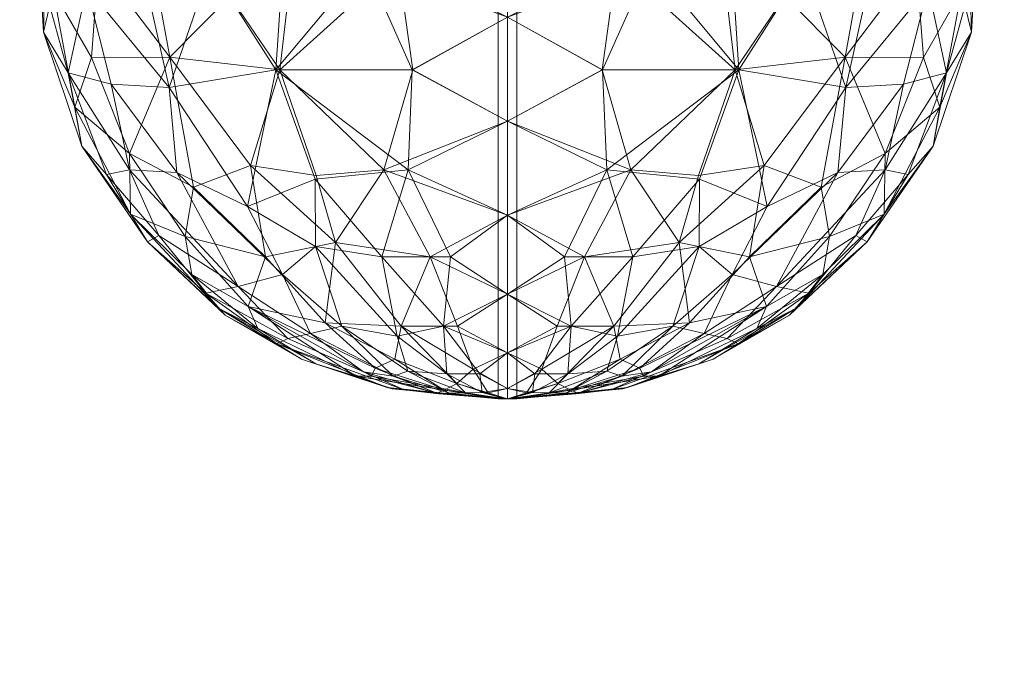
# Model space of a CAD drawing. Header units: inches. Extents: x 15 to 638, y -384 to 556.
# Tile 1009 of 1056: x 527.76 to 529.76, y 270.98 to 272.27. Entities that reach past the tile are written whole.
import ezdxf

# ---------------------------------------------------------------- set-up
doc = ezdxf.new("R2010")
doc.units = ezdxf.units.IN
doc.header["$MEASUREMENT"] = 0
for name, color, linetype, lineweight in [('A-DOOR', 31, 'Continuous', 9), ('A-FLOR', 192, 'Continuous', 9), ('A-ROOF', 132, 'Continuous', 9), ('A-WALL', 90, 'Continuous', 9)]:
    doc.layers.add(name, color=color, linetype=linetype, lineweight=lineweight)

# ---------------------------------------------------------------- blocks, each defined once
blk = doc.blocks.new('Planitar - Single Door - 3_-0 x 6_-8_-5512519-_3D_')
at = {"layer": 'A-DOOR'}
mesh = blk.add_polyface(dxfattribs=at)
corners = [(-15.7686, 1.9377, 40.2602), (-15.6285, 1.9823, 40.1809), (-15.6435, 1.9885, 40.1207), (-15.5121, 2, 40.007), (-15.776, 1.954, 40.1787), (-15.5155, 2, 40.0035), (-15.7342, 1.9793, 40.0296), (-15.8077, 1.9534, 40.1204), (-15.506, 2, 40.013), (-15.6024, 1.9684, 40.2613), (-15.503, 2, 40.016), (-15.5121, 2, 39.993), (-15.509, 2, 39.99), (-15.6393, 1.9894, 39.8829), (-15.5556, 1.949, 39.661), (-15.6226, 1.949, 39.6791), (-15.5511, 1.9871, 39.8106), (-15.5, 2, 39.981), (-15.503, 2, 39.984), (-15.5697, 1.9395, 40.3627), (-15.5387, 1.9873, 40.1906), (-15.585, 1.9877, 39.8274), (-15.5, 1.979, 40.2377), (-15.5, 2, 40.019), (-15.7018, 1.9437, 39.7041), (-15.5155, 2, 39.9965), (-15.7097, 1.9812, 39.9124), (-15.744, 1.977, 39.9647), (-15.519, 2, 40), (-15.7924, 1.9449, 39.7988), (-15.5, 1.979, 39.7623), (-15.506, 2, 39.987), (-15.6178, 1.9881, 39.851), (-15.7321, 1.9539, 39.7668), (-15.509, 2, 40.01)]
mesh.append_faces([[corners[k] for k in face] for face in [(8, 9, 10), (17, 16, 18), (10, 20, 23), (25, 27, 28), (3, 2, 34)]], dxfattribs={"vtx0": -1, "vtx1": -1})
mesh.append_faces([[corners[k] for k in face] for face in [(0, 1, 2), (3, 4, 2), (5, 6, 7), (14, 15, 16), (1, 9, 8), (19, 20, 9), (21, 16, 15), (16, 21, 18), (24, 21, 15), (26, 27, 25), (20, 10, 9), (20, 19, 22), (28, 27, 6), (13, 29, 26), (14, 16, 30), (13, 32, 33), (12, 32, 13), (11, 13, 26), (29, 13, 33), (32, 21, 24), (21, 32, 31), (24, 33, 32), (34, 2, 1), (0, 2, 4), (7, 4, 3)]], dxfattribs={"vtx0": -1, "vtx1": -1, "vtx2": -1})
mesh.append_faces([[corners[k] for k in face] for face in [(20, 22, 23), (7, 3, 5), (16, 17, 30), (32, 12, 31), (1, 8, 34)]], dxfattribs={"vtx0": -1, "vtx2": -1})
mesh.append_faces([[corners[k] for k in face] for face in [(11, 12, 13), (25, 11, 26), (5, 28, 6), (31, 18, 21)]], dxfattribs={"vtx1": -1, "vtx2": -1})
mesh = blk.add_polyface(dxfattribs=at)
corners = [(-15.5, 2, 40.019), (-15.5, 0.5, 40.019), (-15.519, 0.5, 40), (-15.5, 0.5, 39.981), (-15.5, 2, 39.981), (-15.519, 2, 40)]
mesh.append_faces([[corners[k] for k in face] for face in [(0, 1, 2, 5)]], dxfattribs={"vtx2": -1})
mesh.append_faces([[corners[k] for k in face] for face in [(2, 3, 4, 5)]], dxfattribs={"vtx3": -1})
mesh = blk.add_polyface(dxfattribs=at)
corners = [(-15.5, 2, 39.981), (-15.5, 0.5, 39.981), (-15.481, 0.5, 40), (-15.5, 0.5, 40.019), (-15.5, 2, 40.019), (-15.481, 2, 40)]
mesh.append_faces([[corners[k] for k in face] for face in [(0, 1, 2, 5)]], dxfattribs={"vtx2": -1})
mesh.append_faces([[corners[k] for k in face] for face in [(2, 3, 4, 5)]], dxfattribs={"vtx3": -1})
mesh = blk.add_polyface(dxfattribs=at)
corners = [(-15.2314, 1.9377, 39.7398), (-15.3715, 1.9823, 39.8191), (-15.3565, 1.9885, 39.8793), (-15.4879, 2, 39.993), (-15.224, 1.954, 39.8213), (-15.4845, 2, 39.9965), (-15.2658, 1.9793, 39.9704), (-15.1923, 1.9534, 39.8796), (-15.494, 2, 39.987), (-15.3976, 1.9684, 39.7387), (-15.497, 2, 39.984), (-15.4879, 2, 40.007), (-15.491, 2, 40.01), (-15.3607, 1.9894, 40.1171), (-15.4444, 1.949, 40.339), (-15.3774, 1.949, 40.3209), (-15.4489, 1.9871, 40.1894), (-15.5, 2, 40.019), (-15.497, 2, 40.016), (-15.4303, 1.9395, 39.6373), (-15.4613, 1.9873, 39.8094), (-15.415, 1.9877, 40.1726), (-15.5, 1.979, 39.7623), (-15.5, 2, 39.981), (-15.2982, 1.9437, 40.2959), (-15.4845, 2, 40.0035), (-15.2903, 1.9812, 40.0876), (-15.256, 1.977, 40.0353), (-15.481, 2, 40), (-15.2076, 1.9449, 40.2012), (-15.5, 1.979, 40.2377), (-15.494, 2, 40.013), (-15.3822, 1.9881, 40.149), (-15.2679, 1.9539, 40.2332), (-15.491, 2, 39.99)]
mesh.append_faces([[corners[k] for k in face] for face in [(8, 9, 10), (17, 16, 18), (10, 20, 23), (25, 27, 28), (3, 2, 34)]], dxfattribs={"vtx0": -1, "vtx1": -1})
mesh.append_faces([[corners[k] for k in face] for face in [(0, 1, 2), (3, 4, 2), (5, 6, 7), (14, 15, 16), (1, 9, 8), (19, 20, 9), (21, 16, 15), (16, 21, 18), (24, 21, 15), (26, 27, 25), (20, 10, 9), (20, 19, 22), (28, 27, 6), (13, 29, 26), (14, 16, 30), (13, 32, 33), (12, 32, 13), (11, 13, 26), (29, 13, 33), (32, 21, 24), (21, 32, 31), (24, 33, 32), (34, 2, 1), (0, 2, 4), (7, 4, 3)]], dxfattribs={"vtx0": -1, "vtx1": -1, "vtx2": -1})
mesh.append_faces([[corners[k] for k in face] for face in [(20, 22, 23), (7, 3, 5), (16, 17, 30), (32, 12, 31), (1, 8, 34)]], dxfattribs={"vtx0": -1, "vtx2": -1})
mesh.append_faces([[corners[k] for k in face] for face in [(11, 12, 13), (25, 11, 26), (5, 28, 6), (31, 18, 21)]], dxfattribs={"vtx1": -1, "vtx2": -1})
mesh = blk.add_polyface(dxfattribs=at)
corners = [(-15.8995, 1.8669, 39.6714), (-16.0463, 1.7715, 39.6532), (-15.946, 1.8771, 39.7737), (-15.744, 1.977, 39.9647), (-15.9683, 1.8878, 39.8895), (-15.9178, 1.9193, 39.9999), (-16.0214, 1.5258, 40.6639), (-15.8487, 1.6821, 40.6476), (-15.9912, 1.7113, 40.5116), (-16.0273, 1.6089, 39.4085), (-15.8894, 1.6901, 39.3842), (-15.89, 1.5533, 39.2691), (-15.8882, 1.5463, 40.7365), (-15.7547, 1.7113, 39.3381), (-15.7506, 1.5344, 40.8011), (-15.9621, 1.3316, 40.7999), (-15.6921, 1.3316, 40.9036), (-15.8698, 1.8452, 40.4088), (-15.9562, 1.747, 39.5041), (-16.0726, 1.8297, 39.9638), (-15.9698, 1.3316, 39.2046), (-15.7016, 1.5344, 39.1852), (-16.0261, 1.8121, 40.2833), (-15.7686, 1.9377, 40.2602), (-15.7097, 1.9812, 39.9124), (-15.8886, 1.9288, 40.076), (-15.7342, 1.9793, 40.0296), (-15.8077, 1.9534, 40.1204), (-16.0878, 1.8151, 40.0837), (-15.776, 1.954, 40.1787), (-16.1121, 1.7853, 39.8465), (-15.7924, 1.9449, 39.7988), (-15.7321, 1.9539, 39.7668), (-15.7159, 1.8522, 40.4957), (-15.8358, 1.8522, 39.5762), (-15.7237, 1.8724, 39.5438), (-16.0067, 1.8568, 40.1673)]
mesh.append_faces([[corners[k] for k in face] for face in [(0, 1, 2), (3, 4, 5), (6, 7, 8), (9, 10, 11), (12, 7, 6), (11, 10, 13), (14, 15, 16), (6, 15, 12), (17, 8, 7), (18, 10, 9), (0, 18, 1), (4, 19, 5), (11, 20, 9), (11, 21, 20), (22, 17, 23), (24, 2, 4), (5, 25, 26), (27, 26, 25), (28, 5, 19), (29, 27, 22), (3, 24, 4), (1, 30, 2), (0, 31, 32), (17, 7, 33), (8, 17, 22), (23, 29, 22), (10, 34, 35), (34, 10, 18), (34, 18, 0), (22, 27, 36), (25, 5, 28), (12, 14, 7), (14, 12, 15), (34, 0, 32), (31, 0, 2), (31, 2, 24), (4, 2, 30), (36, 25, 28), (25, 36, 27)]], dxfattribs={"vtx0": -1, "vtx1": -1, "vtx2": -1})
mesh = blk.add_polyface(dxfattribs=at)
corners = [(-15.5, 1.9065, 39.555), (-15.5, 1.7868, 39.3708), (-15.6294, 1.8522, 39.475), (-15.5, 1.979, 39.7623), (-15.5556, 1.949, 39.661), (-15.7016, 1.5344, 39.1852), (-15.89, 1.5533, 39.2691), (-15.7547, 1.7113, 39.3381), (-15.5, 1.6268, 39.2204), (-15.6158, 1.7113, 39.3003), (-15.5, 1.9065, 40.445), (-15.601, 1.8522, 40.5312), (-15.5, 1.7868, 40.6292), (-15.5, 1.4355, 39.1123), (-15.693, 1.3316, 39.0966), (-15.5, 1.979, 40.2377), (-15.5697, 1.9395, 40.3627), (-15.5, 1.6268, 40.7796), (-15.7506, 1.5344, 40.8011), (-15.5, 1.4355, 40.8877), (-15.6568, 1.7113, 40.6917), (-15.8487, 1.6821, 40.6476), (-15.7159, 1.8522, 40.4957), (-15.7237, 1.8724, 39.5438), (-15.6285, 1.9823, 40.1809), (-15.7686, 1.9377, 40.2602), (-15.7287, 1.9194, 40.3494), (-15.8698, 1.8452, 40.4088), (-15.6226, 1.949, 39.6791), (-15.9698, 1.3316, 39.2046), (-15.6921, 1.3316, 40.9036), (-15.6024, 1.9684, 40.2613), (-15.9178, 1.9193, 39.9999), (-15.7342, 1.9793, 40.0296), (-15.744, 1.977, 39.9647), (-15.7018, 1.9437, 39.7041), (-15.8358, 1.8522, 39.5762), (-15.7321, 1.9539, 39.7668), (-15.8894, 1.6901, 39.3842)]
mesh.append_faces([[corners[k] for k in face] for face in [(10, 11, 12), (13, 5, 8), (15, 16, 10), (17, 18, 19), (12, 20, 17)]], dxfattribs={"vtx0": -1, "vtx1": -1})
mesh.append_faces([[corners[k] for k in face] for face in [(5, 6, 7), (4, 0, 2), (13, 14, 5), (20, 18, 17), (21, 20, 22), (8, 5, 9), (2, 7, 23), (10, 16, 11), (24, 25, 26), (26, 25, 27), (28, 2, 23), (7, 2, 9), (18, 20, 21), (22, 20, 11), (5, 14, 29), (30, 19, 18), (12, 11, 20), (31, 22, 16), (11, 16, 22), (32, 33, 34), (1, 9, 2), (7, 9, 5), (28, 4, 2), (35, 23, 36), (37, 35, 36), (22, 31, 26), (24, 26, 31), (26, 27, 22), (28, 23, 35), (7, 38, 23)]], dxfattribs={"vtx0": -1, "vtx1": -1, "vtx2": -1})
mesh.append_faces([[corners[k] for k in face] for face in [(0, 1, 2), (3, 0, 4), (1, 8, 9)]], dxfattribs={"vtx1": -1, "vtx2": -1})
mesh = blk.add_polyface(dxfattribs=at)
corners = [(-15.5, 1.9065, 40.445), (-15.5, 1.7868, 40.6292), (-15.3706, 1.8522, 40.525), (-15.5, 1.979, 40.2377), (-15.4444, 1.949, 40.339), (-15.2984, 1.5344, 40.8148), (-15.11, 1.5533, 40.7309), (-15.2453, 1.7113, 40.6619), (-15.5, 1.6268, 40.7796), (-15.3842, 1.7113, 40.6997), (-15.5, 1.9065, 39.555), (-15.399, 1.8522, 39.4688), (-15.5, 1.7868, 39.3708), (-15.5, 1.4355, 40.8877), (-15.307, 1.3316, 40.9034), (-15.5, 1.979, 39.7623), (-15.4303, 1.9395, 39.6373), (-15.5, 1.6268, 39.2204), (-15.2494, 1.5344, 39.1989), (-15.5, 1.4355, 39.1123), (-15.3432, 1.7113, 39.3083), (-15.1513, 1.6821, 39.3524), (-15.2841, 1.8522, 39.5043), (-15.2763, 1.8724, 40.4562), (-15.3715, 1.9823, 39.8191), (-15.2314, 1.9377, 39.7398), (-15.2713, 1.9194, 39.6506), (-15.1302, 1.8452, 39.5912), (-15.3774, 1.949, 40.3209), (-15.0302, 1.3316, 40.7954), (-15.3079, 1.3316, 39.0964), (-15.3976, 1.9684, 39.7387), (-15.0822, 1.9193, 40.0001), (-15.2658, 1.9793, 39.9704), (-15.256, 1.977, 40.0353), (-15.2982, 1.9437, 40.2959), (-15.1642, 1.8522, 40.4238), (-15.2679, 1.9539, 40.2332), (-15.1105, 1.6901, 40.6158)]
mesh.append_faces([[corners[k] for k in face] for face in [(10, 11, 12), (13, 5, 8), (15, 16, 10), (17, 18, 19), (12, 20, 17)]], dxfattribs={"vtx0": -1, "vtx1": -1})
mesh.append_faces([[corners[k] for k in face] for face in [(5, 6, 7), (4, 0, 2), (13, 14, 5), (20, 18, 17), (21, 20, 22), (8, 5, 9), (2, 7, 23), (10, 16, 11), (24, 25, 26), (26, 25, 27), (28, 2, 23), (7, 2, 9), (18, 20, 21), (22, 20, 11), (5, 14, 29), (30, 19, 18), (12, 11, 20), (31, 22, 16), (11, 16, 22), (32, 33, 34), (1, 9, 2), (7, 9, 5), (28, 4, 2), (35, 23, 36), (37, 35, 36), (22, 31, 26), (24, 26, 31), (26, 27, 22), (28, 23, 35), (7, 38, 23)]], dxfattribs={"vtx0": -1, "vtx1": -1, "vtx2": -1})
mesh.append_faces([[corners[k] for k in face] for face in [(0, 1, 2), (3, 0, 4), (1, 8, 9)]], dxfattribs={"vtx1": -1, "vtx2": -1})
mesh = blk.add_polyface(dxfattribs=at)
corners = [(-15.1005, 1.8669, 40.3286), (-14.9537, 1.7715, 40.3468), (-15.054, 1.8771, 40.2263), (-15.256, 1.977, 40.0353), (-15.0317, 1.8878, 40.1105), (-15.0822, 1.9193, 40.0001), (-14.9786, 1.5258, 39.3361), (-15.1513, 1.6821, 39.3524), (-15.0088, 1.7113, 39.4884), (-14.9727, 1.6089, 40.5915), (-15.1105, 1.6901, 40.6158), (-15.11, 1.5533, 40.7309), (-15.1118, 1.5463, 39.2635), (-15.2453, 1.7113, 40.6619), (-15.2494, 1.5344, 39.1989), (-15.0379, 1.3316, 39.2001), (-15.3079, 1.3316, 39.0964), (-15.1302, 1.8452, 39.5912), (-15.0438, 1.747, 40.4959), (-14.9274, 1.8297, 40.0362), (-15.0302, 1.3316, 40.7954), (-15.2984, 1.5344, 40.8148), (-14.9739, 1.8121, 39.7167), (-15.2314, 1.9377, 39.7398), (-15.2903, 1.9812, 40.0876), (-15.1114, 1.9288, 39.924), (-15.2658, 1.9793, 39.9704), (-15.1923, 1.9534, 39.8796), (-14.9122, 1.8151, 39.9163), (-15.224, 1.954, 39.8213), (-15.2076, 1.9449, 40.2012), (-15.2679, 1.9539, 40.2332), (-15.2841, 1.8522, 39.5043), (-15.1642, 1.8522, 40.4238), (-15.2763, 1.8724, 40.4562), (-14.9933, 1.8568, 39.8327), (-14.8879, 1.7853, 40.1535)]
mesh.append_faces([[corners[k] for k in face] for face in [(0, 1, 2), (3, 4, 5), (6, 7, 8), (9, 10, 11), (12, 7, 6), (11, 10, 13), (14, 15, 16), (6, 15, 12), (17, 8, 7), (18, 10, 9), (0, 18, 1), (4, 19, 5), (11, 20, 9), (11, 21, 20), (22, 17, 23), (24, 2, 4), (5, 25, 26), (27, 26, 25), (28, 5, 19), (29, 27, 22), (3, 24, 4), (0, 30, 31), (17, 7, 32), (8, 17, 22), (23, 29, 22), (10, 33, 34), (33, 10, 18), (33, 18, 0), (22, 27, 35), (25, 5, 28), (12, 14, 7), (14, 12, 15), (33, 0, 31), (30, 0, 2), (30, 2, 24), (4, 2, 36), (35, 25, 28), (25, 35, 27)]], dxfattribs={"vtx0": -1, "vtx1": -1, "vtx2": -1})
mesh = blk.add_polyface(dxfattribs=at)
corners = [(-16.0878, 1.8151, 40.0837), (-16.2648, 1.6243, 40.1605), (-16.1405, 1.7469, 40.2094), (-16.0261, 1.8121, 40.2833), (-16.0067, 1.8568, 40.1673), (-16.0214, 1.5258, 40.6639), (-15.9912, 1.7113, 40.5116), (-16.1369, 1.5698, 40.5139), (-16.267, 1.5344, 39.659), (-16.0463, 1.7715, 39.6532), (-16.1708, 1.5401, 39.5008), (-16.2306, 1.6805, 39.9036), (-16.1854, 1.3055, 40.6296), (-15.9621, 1.3316, 40.7999), (-16.2671, 1.5016, 40.3824), (-16.378, 1.4069, 40.1932), (-16.3444, 1.3065, 40.3908), (-16.1542, 1.6702, 40.3576), (-16.0273, 1.6089, 39.4085), (-15.9698, 1.3316, 39.2046), (-16.1868, 1.3671, 39.3985), (-16.1121, 1.7853, 39.8465), (-16.0726, 1.8297, 39.9638), (-15.9683, 1.8878, 39.8895), (-16.3136, 1.5439, 39.817), (-16.2072, 1.6682, 39.7586), (-16.364, 1.4866, 39.9679), (-16.4418, 1.255, 40.0075), (-16.3916, 1.3374, 39.7647), (-15.9562, 1.747, 39.5041), (-16.3042, 1.3604, 39.5633)]
mesh.append_faces([[corners[k] for k in face] for face in [(0, 1, 2), (2, 3, 4), (5, 6, 7), (8, 9, 10), (1, 0, 11), (5, 12, 13), (7, 14, 12), (15, 16, 14), (1, 17, 2), (18, 19, 20), (18, 20, 10), (21, 22, 23), (17, 7, 6), (5, 7, 12), (14, 7, 17), (1, 14, 17), (3, 17, 6), (1, 15, 14), (24, 25, 8), (26, 15, 1), (25, 21, 9), (27, 15, 26), (11, 26, 1), (8, 28, 24), (22, 11, 0), (11, 22, 21), (11, 21, 25), (26, 11, 24), (8, 25, 9), (25, 24, 11), (26, 24, 28), (9, 29, 10), (29, 18, 10), (8, 10, 30), (20, 30, 10), (8, 30, 28), (0, 2, 4), (3, 2, 17)]], dxfattribs={"vtx0": -1, "vtx1": -1, "vtx2": -1})
mesh = blk.add_polyface(dxfattribs=at)
corners = [(-14.9122, 1.8151, 39.9163), (-14.7352, 1.6243, 39.8395), (-14.8595, 1.7469, 39.7906), (-14.9739, 1.8121, 39.7167), (-14.9933, 1.8568, 39.8327), (-14.9786, 1.5258, 39.3361), (-15.0088, 1.7113, 39.4884), (-14.8631, 1.5698, 39.4861), (-14.733, 1.5344, 40.341), (-14.9537, 1.7715, 40.3468), (-14.8292, 1.5401, 40.4992), (-14.7694, 1.6805, 40.0964), (-14.8146, 1.3055, 39.3704), (-15.0379, 1.3316, 39.2001), (-14.7329, 1.5016, 39.6176), (-14.622, 1.4069, 39.8068), (-14.6556, 1.3065, 39.6092), (-14.8458, 1.6702, 39.6424), (-14.9727, 1.6089, 40.5915), (-15.0302, 1.3316, 40.7954), (-14.8132, 1.3671, 40.6015), (-14.8879, 1.7853, 40.1535), (-14.9274, 1.8297, 40.0362), (-15.0317, 1.8878, 40.1105), (-14.6864, 1.5439, 40.183), (-14.7928, 1.6682, 40.2414), (-14.636, 1.4866, 40.0321), (-14.5582, 1.255, 39.9925), (-14.6084, 1.3374, 40.2353), (-15.054, 1.8771, 40.2263), (-15.0438, 1.747, 40.4959), (-14.6958, 1.3604, 40.4367)]
mesh.append_faces([[corners[k] for k in face] for face in [(0, 1, 2), (2, 3, 4), (5, 6, 7), (8, 9, 10), (1, 0, 11), (5, 12, 13), (7, 14, 12), (15, 16, 14), (1, 17, 2), (18, 19, 20), (18, 20, 10), (21, 22, 23), (17, 7, 6), (5, 7, 12), (14, 7, 17), (1, 14, 17), (3, 17, 6), (1, 15, 14), (24, 25, 8), (26, 15, 1), (25, 21, 9), (27, 15, 26), (11, 26, 1), (8, 28, 24), (22, 11, 0), (11, 22, 21), (11, 21, 25), (9, 21, 29), (26, 11, 24), (8, 25, 9), (25, 24, 11), (26, 24, 28), (9, 30, 10), (30, 18, 10), (8, 10, 31), (20, 31, 10), (8, 31, 28), (0, 2, 4), (3, 2, 17)]], dxfattribs={"vtx0": -1, "vtx1": -1, "vtx2": -1})
mesh = blk.add_polyface(dxfattribs=at)
corners = [(-16.2516, 1.0774, 39.406), (-16.1027, 1.1229, 39.2564), (-16.1701, 0.8957, 39.3428), (-16.2183, 1.125, 40.6325), (-16.3502, 0.9353, 40.4148), (-16.252, 0.8127, 40.525), (-16.4548, 1.0327, 40.0587), (-16.4301, 0.9717, 39.8009), (-16.4152, 0.807, 40.0134), (-16.33, 1.1146, 40.4773), (-16.1854, 1.3055, 40.6296), (-16.1868, 1.3671, 39.3985), (-16.354, 1.1636, 39.5737), (-16.3042, 1.3604, 39.5633), (-16.3444, 1.3065, 40.3908), (-16.364, 1.4866, 39.9679), (-16.3916, 1.3374, 39.7647), (-16.4418, 1.255, 40.0075), (-16.3502, 0.6848, 39.8309), (-16.3112, 0.8028, 39.5788), (-16.4071, 0.8878, 40.2345), (-16.3219, 0.7602, 40.3646), (-16.4217, 1.1707, 40.2454), (-16.378, 1.4069, 40.1932), (-16.1301, 0.6424, 39.437), (-16.3373, 0.9821, 39.5461), (-16.4397, 1.1622, 39.8323), (-16.357, 0.7006, 40.1728), (-16.2671, 1.5016, 40.3824), (-16.1107, 1.0085, 40.7341)]
mesh.append_faces([[corners[k] for k in face] for face in [(0, 1, 2), (3, 4, 5), (6, 7, 8), (9, 3, 10), (11, 12, 13), (4, 3, 9), (14, 9, 10), (15, 16, 17), (18, 7, 19), (12, 11, 0), (4, 20, 21), (17, 22, 23), (19, 2, 24), (0, 2, 25), (7, 25, 19), (16, 12, 26), (22, 17, 6), (9, 14, 22), (17, 16, 26), (12, 16, 13), (9, 22, 4), (20, 22, 6), (20, 6, 8), (7, 6, 26), (27, 20, 8), (18, 8, 7), (20, 27, 21), (22, 14, 23), (28, 14, 10), (1, 0, 11), (12, 0, 25), (12, 25, 7), (19, 25, 2), (29, 3, 5), (5, 4, 21), (20, 4, 22), (17, 26, 6), (7, 26, 12)]], dxfattribs={"vtx0": -1, "vtx1": -1, "vtx2": -1})
mesh = blk.add_polyface(dxfattribs=at)
corners = [(-14.7484, 1.0774, 40.594), (-14.8973, 1.1229, 40.7436), (-14.8299, 0.8957, 40.6572), (-14.7817, 1.125, 39.3675), (-14.6498, 0.9353, 39.5852), (-14.748, 0.8127, 39.475), (-14.5452, 1.0327, 39.9413), (-14.5699, 0.9717, 40.1991), (-14.5848, 0.807, 39.9866), (-14.67, 1.1146, 39.5227), (-14.8146, 1.3055, 39.3704), (-14.8132, 1.3671, 40.6015), (-14.646, 1.1636, 40.4263), (-14.6958, 1.3604, 40.4367), (-14.6556, 1.3065, 39.6092), (-14.636, 1.4866, 40.0321), (-14.6084, 1.3374, 40.2353), (-14.5582, 1.255, 39.9925), (-14.6498, 0.6848, 40.1691), (-14.6888, 0.8028, 40.4212), (-14.5929, 0.8878, 39.7655), (-14.6781, 0.7602, 39.6354), (-14.5783, 1.1707, 39.7546), (-14.622, 1.4069, 39.8068), (-14.8699, 0.6424, 40.563), (-14.6627, 0.9821, 40.4539), (-14.5603, 1.1622, 40.1677), (-14.643, 0.7006, 39.8272), (-14.7329, 1.5016, 39.6176), (-14.9366, 1.1819, 39.2317), (-14.8893, 1.0085, 39.2659)]
mesh.append_faces([[corners[k] for k in face] for face in [(0, 1, 2), (3, 4, 5), (6, 7, 8), (9, 3, 10), (11, 12, 13), (4, 3, 9), (14, 9, 10), (15, 16, 17), (18, 7, 19), (12, 11, 0), (4, 20, 21), (17, 22, 23), (19, 2, 24), (0, 2, 25), (7, 25, 19), (16, 12, 26), (22, 17, 6), (9, 14, 22), (17, 16, 26), (12, 16, 13), (9, 22, 4), (20, 22, 6), (20, 6, 8), (7, 6, 26), (27, 20, 8), (18, 8, 7), (20, 27, 21), (22, 14, 23), (28, 14, 10), (1, 0, 11), (12, 0, 25), (12, 25, 7), (19, 25, 2), (10, 3, 29), (30, 3, 5), (5, 4, 21), (20, 4, 22), (17, 26, 6), (7, 26, 12)]], dxfattribs={"vtx0": -1, "vtx1": -1, "vtx2": -1})
mesh = blk.add_polyface(dxfattribs=at)
corners = [(-15.5, 1.0046, 39.0454), (-15.7085, 0.8957, 39.0849), (-15.7896, 1.1146, 39.0874), (-15.9328, 1.0787, 40.8547), (-16.1107, 1.0085, 40.7341), (-15.9785, 0.9138, 40.8116), (-15.7222, 1.1146, 40.9313), (-15.8146, 0.8957, 40.8843), (-15.5, 1.0046, 40.9546), (-15.693, 1.3316, 39.0966), (-15.5, 1.4355, 39.1123), (-15.5, 1.2241, 39.0529), (-15.8578, 0.6877, 39.209), (-15.9608, 0.9277, 39.1754), (-15.5, 0.7896, 40.9096), (-15.5, 1.2241, 40.9471), (-15.6921, 1.3316, 40.9036), (-15.5, 1.4355, 40.8877), (-15.7014, 0.6877, 40.8445), (-16.1027, 1.1229, 39.2564), (-16.1701, 0.8957, 39.3428), (-15.9548, 1.0989, 39.157), (-15.5, 0.7896, 39.0904), (-16.0308, 0.7613, 39.2738), (-15.9698, 1.3316, 39.2046), (-15.6686, 0.6877, 39.1483), (-15.9621, 1.3316, 40.7999), (-16.0634, 1.1819, 40.7683), (-16.1868, 1.3671, 39.3985), (-16.0984, 0.834, 40.7033), (-16.2183, 1.125, 40.6325), (-16.1854, 1.3055, 40.6296), (-15.8466, 0.6393, 40.7688), (-15.9995, 0.6877, 40.7101), (-16.252, 0.8127, 40.525), (-16.1301, 0.6424, 39.437)]
mesh.append_faces([[corners[k] for k in face] for face in [(8, 7, 14), (17, 16, 15), (15, 6, 8), (22, 1, 0)]], dxfattribs={"vtx0": -1, "vtx1": -1})
mesh.append_faces([[corners[k] for k in face] for face in [(0, 1, 2), (3, 4, 5), (6, 7, 8), (12, 13, 1), (15, 16, 6), (18, 14, 7), (19, 13, 20), (21, 13, 19), (13, 12, 23), (2, 24, 9), (3, 5, 7), (2, 1, 13), (12, 1, 25), (19, 24, 21), (23, 20, 13), (6, 3, 7), (9, 11, 2), (6, 16, 26), (3, 26, 27), (22, 25, 1), (19, 28, 24), (5, 4, 29), (4, 3, 27), (3, 6, 26), (4, 27, 30), (27, 26, 31), (7, 5, 32), (33, 5, 29), (29, 4, 34), (23, 35, 20), (31, 30, 27), (21, 2, 13), (2, 21, 24)]], dxfattribs={"vtx0": -1, "vtx1": -1, "vtx2": -1})
mesh.append_faces([[corners[k] for k in face] for face in [(9, 10, 11)]], dxfattribs={"vtx0": -1, "vtx2": -1})
mesh.append_faces([[corners[k] for k in face] for face in [(11, 0, 2)]], dxfattribs={"vtx1": -1, "vtx2": -1})
mesh = blk.add_polyface(dxfattribs=at)
corners = [(-15.5, 1.0046, 40.9546), (-15.2915, 0.8957, 40.9151), (-15.2104, 1.1146, 40.9126), (-15.0672, 1.0787, 39.1453), (-14.8893, 1.0085, 39.2659), (-15.0215, 0.9138, 39.1884), (-15.2778, 1.1146, 39.0687), (-15.1854, 0.8957, 39.1157), (-15.5, 1.0046, 39.0454), (-15.307, 1.3316, 40.9034), (-15.5, 1.4355, 40.8877), (-15.5, 1.2241, 40.9471), (-15.1422, 0.6877, 40.791), (-15.0392, 0.9277, 40.8246), (-15.5, 0.7896, 39.0904), (-15.5, 1.2241, 39.0529), (-15.3079, 1.3316, 39.0964), (-15.5, 1.4355, 39.1123), (-15.2986, 0.6877, 39.1555), (-14.8973, 1.1229, 40.7436), (-14.8299, 0.8957, 40.6572), (-15.0452, 1.0989, 40.843), (-15.5, 0.7896, 40.9096), (-14.9692, 0.7613, 40.7262), (-15.0302, 1.3316, 40.7954), (-15.3314, 0.6877, 40.8517), (-15.0379, 1.3316, 39.2001), (-14.9366, 1.1819, 39.2317), (-14.8132, 1.3671, 40.6015), (-14.9016, 0.834, 39.2967), (-14.7817, 1.125, 39.3675), (-14.8146, 1.3055, 39.3704), (-15.1534, 0.6393, 39.2312), (-15.0005, 0.6877, 39.2899), (-14.748, 0.8127, 39.475), (-14.8699, 0.6424, 40.563)]
mesh.append_faces([[corners[k] for k in face] for face in [(8, 7, 14), (17, 16, 15), (15, 6, 8), (22, 1, 0)]], dxfattribs={"vtx0": -1, "vtx1": -1})
mesh.append_faces([[corners[k] for k in face] for face in [(0, 1, 2), (3, 4, 5), (6, 7, 8), (12, 13, 1), (15, 16, 6), (18, 14, 7), (19, 13, 20), (21, 13, 19), (13, 12, 23), (2, 24, 9), (3, 5, 7), (2, 1, 13), (12, 1, 25), (19, 24, 21), (23, 20, 13), (6, 3, 7), (9, 11, 2), (6, 16, 26), (3, 26, 27), (22, 25, 1), (19, 28, 24), (5, 4, 29), (4, 3, 27), (3, 6, 26), (4, 27, 30), (27, 26, 31), (7, 5, 32), (33, 5, 29), (29, 4, 34), (23, 35, 20), (21, 2, 13), (2, 21, 24)]], dxfattribs={"vtx0": -1, "vtx1": -1, "vtx2": -1})
mesh.append_faces([[corners[k] for k in face] for face in [(9, 10, 11)]], dxfattribs={"vtx0": -1, "vtx2": -1})
mesh.append_faces([[corners[k] for k in face] for face in [(11, 0, 2)]], dxfattribs={"vtx1": -1, "vtx2": -1})

msp = doc.modelspace()

# ---------------------------------------------------------------- block references
at = {"layer": 'A-DOOR', "rotation": 180}
msp.add_blockref('Planitar - Single Door - 3_-0 x 6_-8_-5512519-_3D_', (513.25, 273.5), dxfattribs=at)

# ---------------------------------------------------------------- meshes
at = {"layer": 'A-FLOR'}
mesh = msp.add_polyface(dxfattribs=at)
corners = [(34.9919, -40.32, -2), (35.9919, -40.32, -2), (35.9919, 270, -2), (33.9919, 270, -2), (33.9919, 351, -2), (31.9919, 351, -2), (31.9919, 443, -2), (171.25, 443, -2), (171.25, 444, -2), (478.25, 444, -2), (478.25, 445.5, -2), (612, 445.5, -2), (612, 273.5, -2), (610, 273.5, -2), (610, -38.57, -2), (614.75, -38.57, -2), (614.75, -307.5, -2), (528, -307.5, -2), (528, -314.25, -2), (184.75, -314.25, -2), (184.75, -279.55, -2), (109.75, -279.55, -2), (109.75, -229.75, -2), (132.5, -229.75, -2), (132.5, -176.25, -2), (34.9919, -176.25, -2)]
mesh.append_faces([[corners[k] for k in face] for face in [(14, 17, 24)]], dxfattribs={"vtx0": -1, "vtx1": -1, "vtx2": -1})
mesh.append_faces([[corners[k] for k in face] for face in [(20, 23, 24, 17)]], dxfattribs={"vtx0": -1, "vtx2": -1, "vtx3": -1})
mesh.append_faces([[corners[k] for k in face] for face in [(19, 20, 17, 18)]], dxfattribs={"vtx1": -1})
mesh.append_faces([[corners[k] for k in face] for face in [(1, 2, 14, 24), (13, 14, 2, 7)]], dxfattribs={"vtx1": -1, "vtx2": -1, "vtx3": -1})
mesh.append_faces([[corners[k] for k in face] for face in [(25, 0, 1, 24), (21, 22, 23, 20), (9, 10, 11)]], dxfattribs={"vtx2": -1})
mesh.append_faces([[corners[k] for k in face] for face in [(2, 3, 4, 7), (7, 8, 9, 13), (11, 12, 13, 9)]], dxfattribs={"vtx2": -1, "vtx3": -1})
mesh.append_faces([[corners[k] for k in face] for face in [(4, 5, 6, 7), (14, 15, 16, 17)]], dxfattribs={"vtx3": -1})
mesh = msp.add_polyface(dxfattribs=at)
corners = [(34.9919, -40.32), (34.9919, -176.25), (132.5, -176.25), (132.5, -229.75), (109.75, -229.75), (109.75, -279.55), (184.75, -279.55), (184.75, -314.25), (528, -314.25), (528, -307.5), (614.75, -307.5), (614.75, -38.57), (610, -38.57), (610, 273.5), (612, 273.5), (612, 445.5), (478.25, 445.5), (478.25, 444), (171.25, 444), (171.25, 443), (31.9919, 443), (31.9919, 351), (33.9919, 351), (33.9919, 270), (35.9919, 270), (35.9919, -40.32)]
mesh.append_faces([[corners[k] for k in face] for face in [(9, 6, 7, 8)]], dxfattribs={"vtx0": -1})
mesh.append_faces([[corners[k] for k in face] for face in [(3, 6, 2)]], dxfattribs={"vtx0": -1, "vtx1": -1})
mesh.append_faces([[corners[k] for k in face] for face in [(2, 6, 9, 12)]], dxfattribs={"vtx0": -1, "vtx1": -1, "vtx2": -1, "vtx3": -1})
mesh.append_faces([[corners[k] for k in face] for face in [(24, 12, 13, 19), (12, 24, 25, 2)]], dxfattribs={"vtx0": -1, "vtx2": -1, "vtx3": -1})
mesh.append_faces([[corners[k] for k in face] for face in [(16, 17, 15)]], dxfattribs={"vtx1": -1})
mesh.append_faces([[corners[k] for k in face] for face in [(10, 11, 12, 9), (20, 21, 22, 19)]], dxfattribs={"vtx2": -1})
mesh.append_faces([[corners[k] for k in face] for face in [(13, 14, 15, 17), (17, 18, 19, 13), (22, 23, 24, 19)]], dxfattribs={"vtx2": -1, "vtx3": -1})
mesh.append_faces([[corners[k] for k in face] for face in [(3, 4, 5, 6), (25, 0, 1, 2)]], dxfattribs={"vtx3": -1})
at = {"layer": 'A-ROOF'}
mesh = msp.add_polyface(dxfattribs=at)
corners = [(614, 445.5, 132), (614, -33.5, 132), (33.9919, -33.5, 132), (33.9919, 445.5, 132)]
mesh.append_faces([[corners[k] for k in face] for face in [(0, 1, 2, 3)]])
mesh = msp.add_polyface(dxfattribs=at)
corners = [(33.9919, 445.5, 143.5), (33.9919, -33.5, 143.5), (614, -33.5, 143.5), (614, 445.5, 143.5)]
mesh.append_faces([[corners[k] for k in face] for face in [(0, 1, 2, 3)]])
at = {"layer": 'A-WALL'}
mesh = msp.add_polyface(dxfattribs=at)
corners = [(612, 279.25), (612, 267.75), (531.25, 267.75), (531.25, 279.25), (397.75, 267.75), (397.75, 279.25), (471.75, 279.25), (484.75, 279.25), (495.25, 279.25), (495.25, 267.75)]
mesh.append_faces([[corners[k] for k in face] for face in [(1, 2, 3, 0)]])
mesh.append_faces([[corners[k] for k in face] for face in [(9, 7, 8), (6, 4, 5)]], dxfattribs={"vtx0": -1})
mesh.append_faces([[corners[k] for k in face] for face in [(9, 4, 6, 7)]], dxfattribs={"vtx1": -1, "vtx3": -1})
mesh = msp.add_polyface(dxfattribs=at)
corners = [(397.75, 267.75, 131.5), (612, 267.75, 131.5), (612, 279.25, 131.5), (484.75, 279.25, 131.5), (471.75, 279.25, 131.5), (397.75, 279.25, 131.5)]
mesh.append_faces([[corners[k] for k in face] for face in [(3, 0, 1, 2), (0, 3, 4, 5)]], dxfattribs={"vtx0": -1})
mesh = msp.add_polyface(dxfattribs=at)
corners = [(495.25, 279.25, 80), (531.25, 279.25, 80), (531.25, 267.75, 80), (495.25, 267.75, 80)]
mesh.append_faces([[corners[k] for k in face] for face in [(0, 1, 2, 3)]])

doc.saveas('drawing.dxf')
